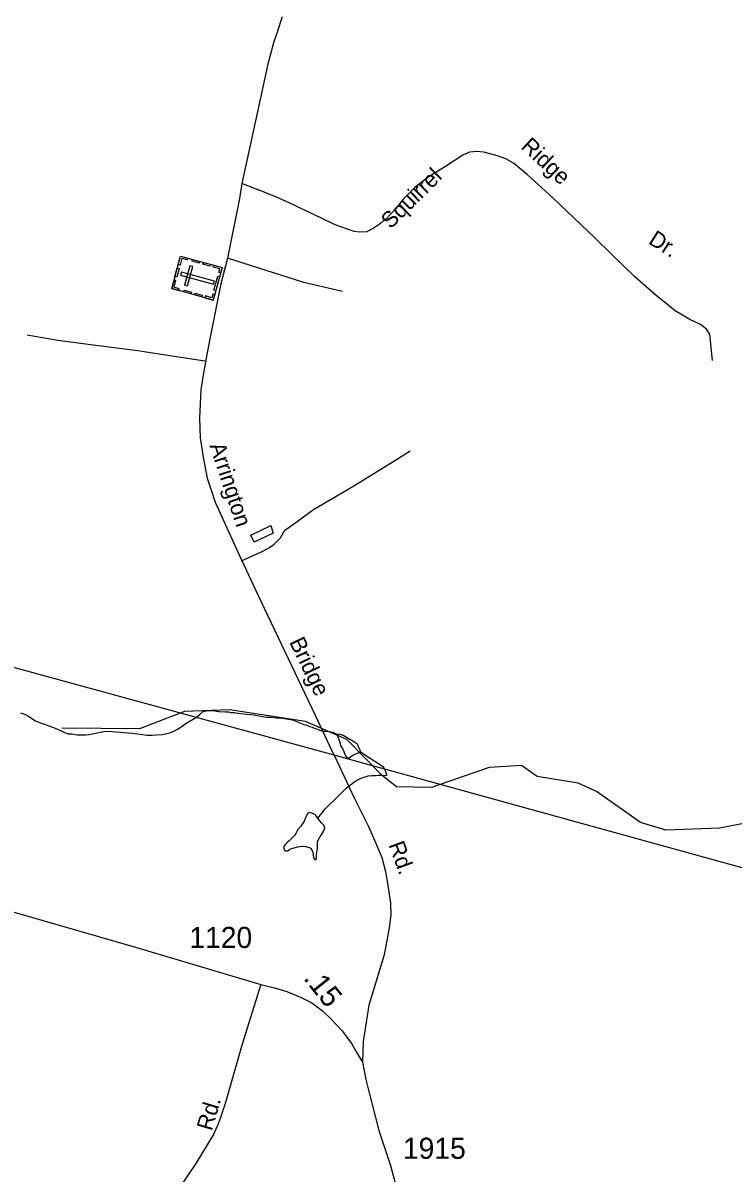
# Model space of a CAD drawing. Extents: x 2206922 to 2357709, y 510027 to 673830.
# Drawn here: x 2308553 to 2312753, y 552213 to 559014 of the extents above; entities that cross this region are included whole.
import ezdxf

# ---------------------------------------------------------------- set-up
doc = ezdxf.new("R2010")
doc.units = 0
for name, color, linetype in [('Exist Cultural Cemetery CELL', 7, 'Continuous'), ('Exist Hydrographic Creek Single Shore', 7, 'Continuous'), ('Exist Hydrographic Misc Water Feature', 7, 'Continuous'), ('Exist Road Non-System Type 51', 7, 'Continuous'), ('Exist Road Non-System Type 51 Label', 7, 'Continuous'), ('Exist Road Secondary Mileage Hundredths English Label', 7, 'Continuous'), ('Exist Road Secondary Type 51 Attributed', 7, 'Continuous'), ('Exist Road Secondary Type 51 Label', 7, 'Continuous'), ('Exist Road Secondary Type 51 Number Label', 7, 'Continuous'), ('Exist Utilities Electrical Transmission Line', 7, 'Continuous')]:
    doc.layers.add(name, color=color, linetype=linetype)

msp = doc.modelspace()

# ---------------------------------------------------------------- linework, layer by layer
at = {"layer": 'Exist Cultural Cemetery CELL'}
for points in [[(2309432.8, 557443), (2309485.5, 557635), (2309731, 557567.7), (2309678.4, 557375.7)], [(2309527.3, 557623.6), (2309524.3, 557612.6), (2309493.3, 557621.2), (2309482.5, 557582), (2309471.8, 557585), (2309485.5, 557635)], [(2309509.3, 557464.3), (2309527.3, 557459.4), (2309558.4, 557573), (2309540.4, 557577.9)], [(2309594.8, 557593.3), (2309553, 557604.7), (2309556, 557615.7), (2309597.8, 557604.2)], [(2309658.3, 557575.8), (2309616.6, 557587.3), (2309619.6, 557598.2), (2309661.3, 557586.8)], [(2309722.3, 557535.7), (2309711.2, 557538.8), (2309717, 557560), (2309678, 557570.7), (2309681, 557581.4), (2309731, 557567.7)], [(2309452.4, 557514.4), (2309466.1, 557564.4), (2309477.1, 557561.4), (2309463.4, 557511.4)], [(2309489.9, 557540.4), (2309485, 557522.4), (2309680.6, 557468.8), (2309685.5, 557486.8)], [(2309682.5, 557434.1), (2309705, 557516), (2309716, 557512.9), (2309693.5, 557431.1)], [(2309474.6, 557431.5), (2309477.6, 557442.5), (2309446.6, 557451), (2309457.3, 557490.1), (2309446.6, 557493), (2309432.8, 557443)], [(2309546.1, 557411.9), (2309504.4, 557423.4), (2309507.4, 557434.3), (2309549.1, 557422.9)], [(2309610.9, 557394.1), (2309569.2, 557405.6), (2309572.2, 557416.6), (2309614, 557405.1)], [(2309687.1, 557407.6), (2309676, 557410.6), (2309670.2, 557389.4), (2309631.2, 557400.1), (2309628.3, 557389.4), (2309678.3, 557375.6)]]:
    msp.add_lwpolyline(points, close=True, dxfattribs=at)
at = {"layer": 'Exist Hydrographic Creek Single Shore'}
msp.add_lwpolyline([(2312846.4, 554286.2), (2312672.3, 554253), (2312356.3, 554240.1), (2312205.2, 554286.6), (2311945.2, 554469.7), (2311836.3, 554517.8), (2311594.4, 554557.3), (2311502.3, 554622.5), (2311310.4, 554611.5), (2310970.2, 554492.7), (2310762.3, 554497.5), (2310678.2, 554563), (2310468.2, 554777.7), (2310225.2, 554882.7), (2309774.3, 554953.1), (2309508.2, 554942.3), (2309242.2, 554839.8), (2308784.3, 554844.3)], dxfattribs=at)
at = {"layer": 'Exist Hydrographic Misc Water Feature'}
for points in [[(2309901.3, 555985.9), (2310018.3, 556041.3), (2310033.3, 555997.6), (2309921.6, 555944.3), (2309901.3, 555985.9)], [(2308539.1, 554934.3), (2308555.5, 554928.1), (2308567.2, 554924.4), (2308581.1, 554916.6), (2308609.2, 554899), (2308617.6, 554892.9), (2308627.3, 554886.9), (2308647.6, 554879.4), (2308661.5, 554873.7), (2308679.8, 554867.7), (2308705.8, 554858.1), (2308727.7, 554850.3), (2308753.8, 554840.3), (2308775.9, 554830.9), (2308798.3, 554819), (2308820.4, 554811.2)], [(2308820.4, 554811.2), (2308840.5, 554809.4), (2308854.3, 554807.8), (2308872.3, 554803.8), (2308896.1, 554803.9), (2308924.2, 554804.6), (2308942.4, 554806.7), (2308972.4, 554812.7), (2309001.9, 554817.2), (2309034.1, 554823.3), (2309059.9, 554825.9), (2309080, 554824), (2309099.7, 554822.3), (2309130.1, 554820.6), (2309149.7, 554818.9), (2309175.8, 554817), (2309202, 554813.4), (2309229.9, 554809.6), (2309260.3, 554805.8), (2309288.2, 554802.1), (2309317.9, 554802.5), (2309343.7, 554805), (2309377.8, 554807.2), (2309404, 554811.4), (2309428, 554817.5), (2309449.7, 554828), (2309468, 554838.2), (2309483.6, 554848.4), (2309495.7, 554856.4), (2309511.3, 554866.6), (2309532.8, 554880.8), (2309556.8, 554895), (2309578.7, 554909.2), (2309597, 554923.5), (2309614.4, 554939.9), (2309628.7, 554943.8), (2309646, 554948.1), (2309674.1, 554948.3), (2309688.2, 554946.6), (2309698.3, 554944.7), (2309712.2, 554942.6), (2309750.3, 554941.3), (2309768.2, 554939.4), (2309782.3, 554937.3), (2309804.7, 554935.6), (2309824.4, 554931.8), (2309842.4, 554930.3), (2309874.4, 554926.3), (2309898.4, 554924.7), (2309916.4, 554922.8), (2309940.4, 554919.2), (2309970.6, 554913.4), (2309992.5, 554909.7), (2310018.6, 554908.3), (2310052.8, 554904.3), (2310074.5, 554904.7), (2310100.6, 554900.8), (2310122.9, 554897), (2310146.5, 554893.4), (2310166.8, 554885.5), (2310194.7, 554874), (2310215.2, 554866.1), (2310232.8, 554860.6), (2310248.8, 554854.5), (2310262.8, 554848.8), (2310278.8, 554842.7), (2310289.2, 554839.1), (2310315.3, 554829.1), (2310335.4, 554825.3), (2310347.2, 554825.5), (2310365.3, 554823.6), (2310385.2, 554820.2), (2310413.5, 554806.2)], [(2310413.5, 554806.2), (2310411.4, 554802.5), (2310417.8, 554786.5), (2310425.6, 554764.7), (2310434.2, 554736.6), (2310444.2, 554718.8), (2310450.6, 554704.9), (2310458.6, 554685.1), (2310464.5, 554674.9), (2310472.9, 554671.2), (2310478.9, 554669), (2310482.8, 554669.3), (2310490.8, 554673.3), (2310499, 554679.4), (2310508.8, 554685.2), (2310516.8, 554689.3), (2310536.5, 554697.7), (2310540.6, 554699.9), (2310546.8, 554705.9)], [(2310413.5, 554806.2), (2310421.3, 554810.3), (2310431.7, 554806.7), (2310437.7, 554806.6), (2310451.6, 554800.9), (2310457.8, 554796.7), (2310503.7, 554769.1), (2310513.8, 554763.5), (2310526.1, 554755.6), (2310530.2, 554751.8), (2310532.2, 554745.8), (2310546.1, 554715.7), (2310546.8, 554705.9)], [(2310546.8, 554705.9), (2310560.5, 554696.1), (2310582.6, 554682.2), (2310590.6, 554676.1), (2310606.8, 554666.4), (2310624.9, 554654.8), (2310641.1, 554645), (2310655.2, 554634.8), (2310667.5, 554626.9), (2310683.3, 554615.1), (2310687.4, 554609.2), (2310691.7, 554601.3), (2310695.4, 554593.5), (2310699.9, 554581.5), (2310703.8, 554569.5), (2310704, 554563.4)], [(2310296.6, 554311.2), (2310330.4, 554353.6), (2310340.1, 554365.9), (2310355.9, 554381.8), (2310399.5, 554424.3), (2310437.1, 554460.8), (2310447.3, 554470.6), (2310457, 554480.9), (2310464.7, 554489.1), (2310476.6, 554499.1), (2310498.4, 554515.2), (2310510.5, 554523.6), (2310522.4, 554531.5), (2310542.5, 554541.9), (2310553.9, 554547.8), (2310594.3, 554562.4), (2310615.9, 554564.5), (2310638, 554564.8), (2310654.2, 554565.2), (2310673.7, 554565.1), (2310704, 554563.4)], [(2310296.6, 554311.2), (2310290.7, 554319.4), (2310286.6, 554325.3), (2310278.6, 554333), (2310272.4, 554337.2), (2310260.3, 554341), (2310250.3, 554345), (2310238.6, 554340.7), (2310230.8, 554326.4), (2310225, 554312.7), (2310216.8, 554294.4), (2310197.4, 554264.1), (2310181.6, 554246.2), (2310173.8, 554232), (2310167.8, 554221.9), (2310160.2, 554211.7), (2310140.4, 554189.6), (2310132.1, 554181.5), (2310128, 554177.7), (2310120.3, 554171.5), (2310114.7, 554165.5), (2310106.5, 554157.4), (2310101, 554149.3), (2310096.7, 554139.4), (2310096.7, 554129.3), (2310099.1, 554123.2), (2310105.3, 554119.4), (2310113.1, 554117.5), (2310118.8, 554119.4), (2310130.9, 554127.8), (2310141, 554131.9), (2310178.7, 554142), (2310188.9, 554144.2), (2310204.5, 554146.7), (2310208.8, 554146.4), (2310222.6, 554144.8), (2310226.7, 554144.5), (2310232.8, 554142.8), (2310241, 554140.8), (2310252.7, 554137), (2310256.8, 554133.2), (2310262.6, 554125), (2310264.6, 554119), (2310267.1, 554111.3), (2310269.1, 554097.2), (2310271.2, 554077), (2310277.5, 554069.2), (2310281.6, 554065.3), (2310287.4, 554067.3), (2310289, 554079.2), (2310289, 554087.3), (2310289, 554097.5), (2310291.1, 554109.3), (2310292.7, 554119.6), (2310295, 554127.4), (2310295, 554135.5), (2310294.6, 554145.3), (2310294.6, 554161.5), (2310296.2, 554173.5), (2310307.9, 554195.6), (2310311.8, 554203.5), (2310317.9, 554211.5), (2310327.8, 554229.9), (2310337.8, 554251.9), (2310337.4, 554259.7), (2310333.5, 554269.6), (2310321, 554281.6), (2310307.1, 554297.5), (2310300.7, 554305.4), (2310296.6, 554311.2)]]:
    msp.add_lwpolyline(points, dxfattribs=at)
at = {"layer": 'Exist Road Non-System Type 51'}
for p, q in [((2310214.7, 557478.4), (2309763.7, 557623.5)), ((2310443.4, 557426.9), (2310214.7, 557478.4))]:
    msp.add_line(p, q, dxfattribs=at)
for points in [[(2312630.8, 557017.7), (2312616, 557172.9), (2312595.8, 557203.9), (2312560.7, 557230.9), (2312497.4, 557260.6), (2312411.1, 557311.8), (2312287, 557411.7), (2312171.1, 557515.5), (2312034.9, 557646.4), (2311937.8, 557740.8), (2311687, 557979.6), (2311534.7, 558118.5), (2311455.1, 558184.7), (2311409.3, 558210.3), (2311359.4, 558227.8), (2311279.9, 558250.8), (2311238.1, 558253.5), (2311193.6, 558249.4), (2311154.5, 558231.9), (2311052, 558165.8), (2310944.1, 558098.3), (2310868.6, 558039), (2310806.6, 557975.6), (2310758.1, 557917.5), (2310700.1, 557854.1), (2310659.6, 557821.8), (2310624.6, 557798.8), (2310600.3, 557786.7), (2310586.8, 557778.6), (2310545, 557775.9), (2310512.7, 557781.3), (2310466.8, 557796.1), (2310399.3, 557820.2), (2310315.8, 557860.9), (2310218.7, 557906.7), (2310123, 557951.3), (2310039.4, 557990.4), (2309954.5, 558022.8), (2309848.1, 558064.1)], [(2309628.6, 557013.8), (2309371.2, 557053.2), (2309231.7, 557074.7), (2308985, 557106.9), (2308759.8, 557135.5), (2308577.4, 557167.7)], [(2309844.9, 555832.5), (2309971.8, 555889.7), (2310011.2, 555911.2), (2310038, 555932.6), (2310075.5, 555970.2), (2310102.3, 556014.9), (2310152.4, 556050.7), (2310272.2, 556136.5), (2310509.9, 556276.9), (2310753.1, 556427.2), (2310842.4, 556483.5)]]:
    msp.add_lwpolyline(points, dxfattribs=at)
at = {"layer": 'Exist Road Secondary Type 51 Attributed'}
for points in [[(2310086.8, 559049.6), (2310056.4, 558960.5), (2310034.2, 558895.8), (2309999.8, 558762.2), (2309951.3, 558543.7), (2309848.1, 558064.1), (2309833.1, 557975.6), (2309763.7, 557623.5), (2309723.2, 557471.2), (2309696.9, 557342.9), (2309666.6, 557185), (2309641, 557054.2), (2309618.1, 556934.1), (2309605.9, 556843.7), (2309596.5, 556676.4), (2309601.9, 556560.4), (2309618.1, 556445.7), (2309642.3, 556323), (2309689.5, 556180), (2309829.8, 555873.7), (2309960.5, 555594.5), (2310280.5, 554920.5), (2310382.6, 554706.8), (2310393.5, 554683.6), (2310512, 554431.6), (2310596.9, 554263), (2310633.3, 554180.7), (2310676.5, 554078.2), (2310698.1, 553995.9), (2310711.5, 553916.3), (2310726.4, 553808.4), (2310729.1, 553740.9), (2310719.6, 553662.7), (2310690, 553503.5), (2310599.6, 553205.3), (2310565.9, 552990.8), (2310561.9, 552869.4)], [(2304645.5, 555475.5), (2305122.7, 555267.6), (2305300.3, 555176.7), (2305374.3, 555133), (2305439.9, 555092.9), (2305526.5, 555036.3), (2305660.8, 554934.8), (2305916.7, 554733.7), (2306168.7, 554542.4), (2306354.7, 554408.5), (2306462.6, 554347.6), (2306572.2, 554301.3), (2306663.3, 554267.6), (2306747.7, 554243.9), (2306840.4, 554215.2), (2307002.4, 554178.1), (2307186.2, 554125.8), (2307788.4, 553958.7), (2308663.8, 553709), (2309218.7, 553549.5), (2309959.2, 553328.1)], [(2309959.2, 553328.1), (2309850, 552974.7), (2309750.2, 552630.6), (2309713.8, 552518.7), (2309682.8, 552444.5), (2309576.3, 552269.1), (2309239.2, 551771.3), (2309054.5, 551494.8), (2308964.1, 551346.4), (2308948, 551314), (2308935.8, 551284.3), (2308922.3, 551245.2), (2308915.6, 551196.6), (2308917, 551152.1), (2308922.3, 551104.9), (2308953.4, 550953.8), (2309014, 550756.8), (2309035.6, 550688), (2309063.9, 550603), (2309090.9, 550520.7)], [(2309959.2, 553328.1), (2310040.1, 553309.2), (2310114.2, 553286.3), (2310193.8, 553253.9), (2310261.2, 553218.8), (2310324.6, 553171.6), (2310374.5, 553125.7), (2310441.9, 553054.2), (2310497.2, 552978.7), (2310528.2, 552923.4), (2310561.9, 552869.4)], [(2310561.9, 552869.4), (2310580.8, 552765.6), (2310595.6, 552710.2), (2310615.8, 552626.6), (2310657.6, 552464.7), (2310727, 552256.7), (2310795.6, 551999.7)]]:
    msp.add_lwpolyline(points, dxfattribs=at)
at = {"layer": 'Exist Utilities Electrical Transmission Line'}
for points in [[(2310393.5, 554683.6), (2307810.7, 555389.7), (2306690.3, 555698.9)], [(2318205.1, 552532.2), (2318069.5, 552569.5), (2315527.4, 553267.8), (2310421, 554676.1), (2310393.5, 554683.6)]]:
    msp.add_lwpolyline(points, dxfattribs=at)

# ---------------------------------------------------------------- texts
at = {"layer": 'Exist Road Non-System Type 51 Label'}
for s, rotation, p in [('Ridge', 316.93256, (2311493.4, 558276.7)), ('Squirrel', 44.57824, (2310727.3, 557791.5)), ('Dr.', 327.74291, (2312246.8, 557712.9))]:
    msp.add_text(s, height=95, rotation=rotation, dxfattribs=at).set_placement(p)
at = {"layer": 'Exist Road Secondary Mileage Hundredths English Label'}
msp.add_text('.15', height=125, rotation=308.72444, dxfattribs=at).set_placement((2310208.1, 553363.1))
at = {"layer": 'Exist Road Secondary Type 51 Label'}
for s, rotation, p in [('Arrington', 288.30666, (2309655.6, 556515.3)), ('Bridge', 295.71953, (2310126.2, 555354.2)), ('Rd.', 290.08635, (2310714.3, 554155.1)), ('Rd.', 73.54034, (2309669.4, 552457.9))]:
    msp.add_text(s, height=95, rotation=rotation, dxfattribs=at).set_placement(p)
at = {"layer": 'Exist Road Secondary Type 51 Number Label'}
for s, p in [('1120', (2309537.3, 553543.9)), ('1915', (2310800.4, 552297.2))]:
    msp.add_text(s, height=125, dxfattribs=at).set_placement(p)

doc.saveas('drawing.dxf')
